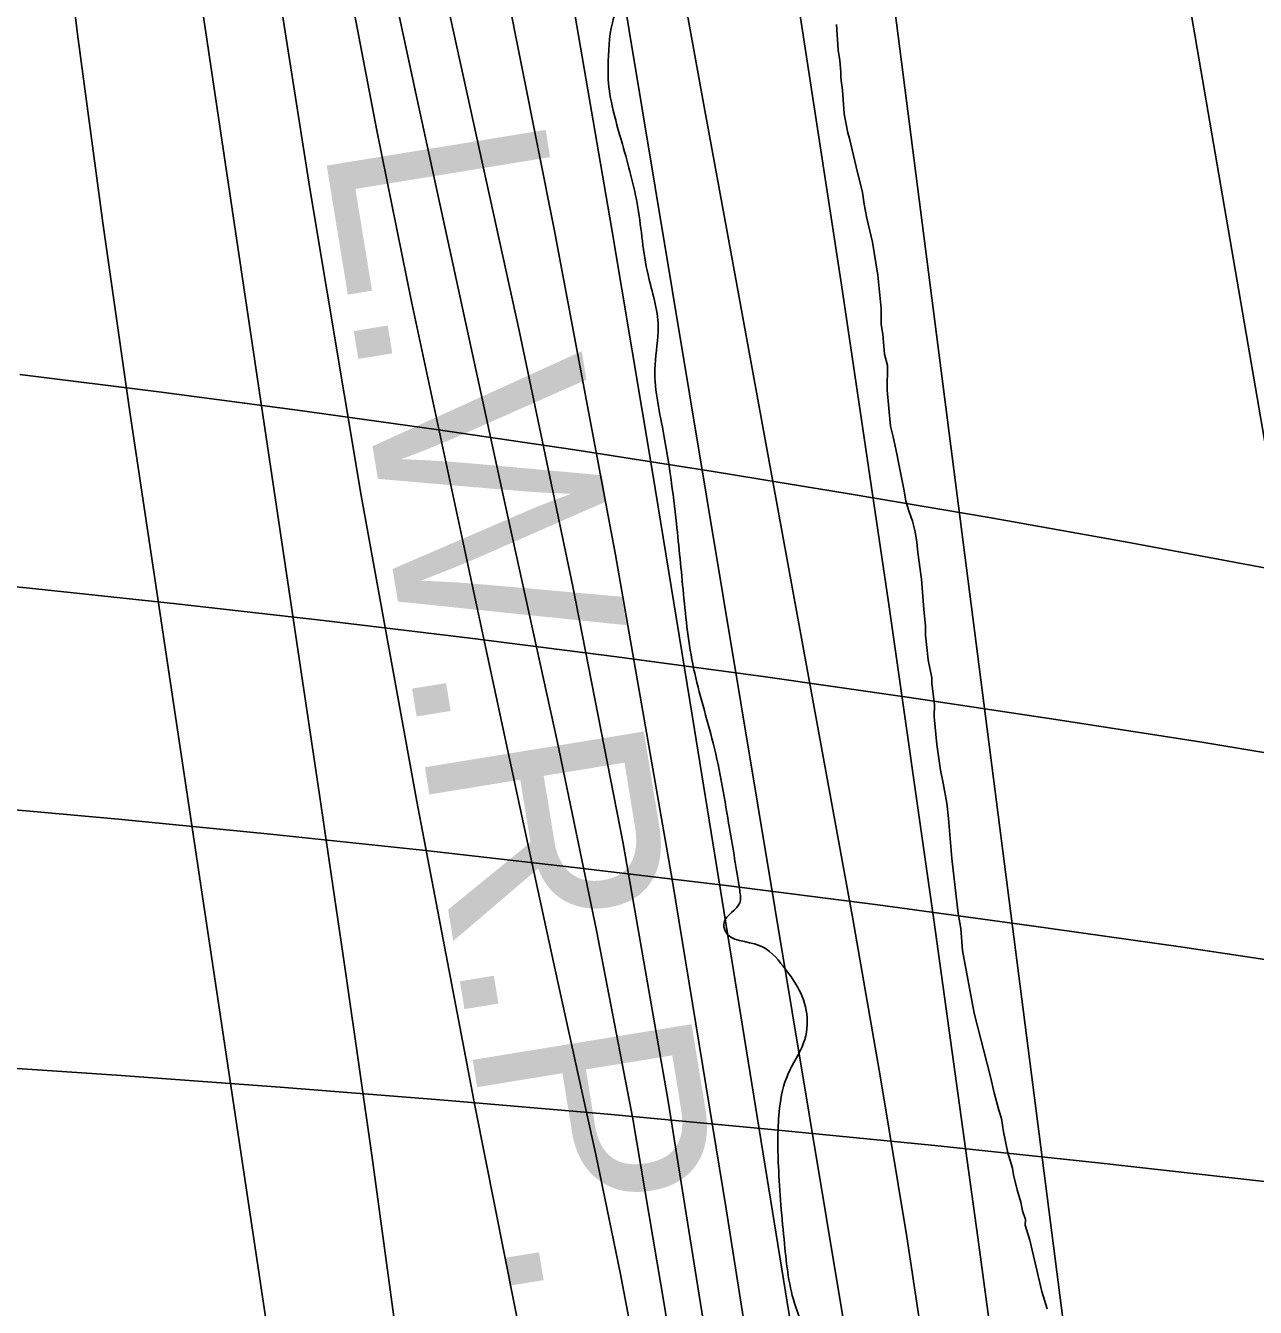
# Model space of a CAD drawing. Extents: x 3313447 to 3351316, y 703786 to 729172.
# Drawn here: x 3324636.9 to 3325097.1, y 726405.5 to 726885.2 of the extents above; entities that cross this region are included whole.
import ezdxf

# ---------------------------------------------------------------- set-up
doc = ezdxf.new("R2010")
doc.units = 0
for name, color, linetype in [('V-RIVR-EDGE', 7, 'Continuous'), ('V-SITE-VEGE', 7, 'Continuous'), ('V-TOPO-DPTH', 7, 'Continuous'), ('V-TOPO-MAJR', 7, 'Continuous'), ('V-TOPO-MINR', 7, 'Continuous'), ('V-TOPO-WATR', 7, 'Continuous'), ('V-TOPO-WATR-IDEN', 7, 'Continuous'), ('V-UTIL-LINE', 7, 'Continuous')]:
    doc.layers.add(name, color=color, linetype=linetype)

msp = doc.modelspace()

# ---------------------------------------------------------------- linework, layer by layer
at = {"layer": 'V-RIVR-EDGE'}
msp.add_spline([(3325128.87, 723979.74), (3325130.86, 724002.62), (3325129.36, 724023.95), (3325130.2, 724049.16), (3325132.57, 724063.89), (3325132.59, 724075.13), (3325133.05, 724103.44), (3325133.48, 724121.67), (3325133.91, 724137.18), (3325133.21, 724168.98), (3325130.96, 724198.07), (3325127.51, 724215.53), (3325123.67, 724232.22), (3325122.55, 724248.12), (3325122.61, 724270.61), (3325119.95, 724295.82), (3325118.07, 724318.71), (3325113.49, 724348.19), (3325109.62, 724353.24), (3325108.47, 724357.13), (3325113.52, 724362.15), (3325113.54, 724367.58), (3325107.79, 724394.74), (3325101.65, 724423.46), (3325093.21, 724459.16), (3325088.22, 724479.72), (3325085.57, 724505.32), (3325081.83, 724561.56), (3325078.43, 724596.09), (3325065.73, 724636.45), (3325059.19, 724658.57), (3325056.89, 724670.99), (3325053.43, 724682.24), (3325053.46, 724693.87), (3325057.76, 724707.44), (3325061.28, 724721.78), (3325070.21, 724724.08), (3325076.03, 724725.62), (3325080.31, 724732.98), (3325086.54, 724740.33), (3325091.62, 724755.83), (3325097.48, 724775.2), (3325101.02, 724793.03), (3325102.29, 724836.47), (3325108.59, 724877.17), (3325112.52, 724897.71), (3325114.88, 724911.28), (3325115.31, 724927.18), (3325108.05, 724971.79), (3325103.09, 725004.38), (3325096.97, 725038.52), (3325094.7, 725060.63), (3325092.8, 725076.15), (3325091.36, 725123.08), (3325085.2, 725138.22), (3325079.8, 725152.58), (3325077.53, 725173.14), (3325077.94, 725185.16), (3325081.46, 725196.01), (3325081.87, 725202.99), (3325081.52, 725221.6), (3325081.56, 725235.18), (3325076.93, 725247.6), (3325076.95, 725255.74), (3325073.9, 725274.36), (3325073.56, 725294.14), (3325072.8, 725300.35), (3325066.61, 725305.02), (3325061.57, 725307.36), (3325056.93, 725312.41), (3325056.16, 725315.52), (3325058.89, 725319.77), (3325063.16, 725321.7), (3325064.33, 725325.97), (3325062.41, 725333.34), (3325051.96, 725343.45), (3325044.62, 725354.32), (3325040.39, 725367.91), (3325037.73, 725388.47), (3325034.69, 725415.23), (3325032.81, 725437.34), (3325028.98, 725457.52), (3325022.42, 725471.88), (3325019.34, 725480.81), (3325019.76, 725495.16), (3325021.34, 725506.4), (3325027.58, 725521.51), (3325028.39, 725531.59), (3325027.65, 725549.82), (3325028.07, 725560.68), (3325030.05, 725576.96), (3325030.08, 725587.82), (3325026.6, 725594.81), (3325021.19, 725600.64), (3325015.79, 725611.9), (3325011.95, 725627.42), (3325013.54, 725643.31), (3325023.68, 725668.5), (3325024.5, 725685.17), (3325023.37, 725697.2), (3325016.8, 725707.68), (3324999.38, 725722.07), (3324999.41, 725730.99), (3325002.15, 725743.01), (3325009.93, 725753.85), (3325016.55, 725764.3), (3325016.96, 725772.06), (3325016.99, 725783.3), (3325013.15, 725802.31), (3325012.8, 725817.05), (3325005.46, 725827.93), (3325004.7, 725833.75), (3325008.98, 725840.72), (3325012.11, 725849.63), (3325012.14, 725863.2), (3325003.65, 725879.9), (3324999.04, 725896.59), (3325000.61, 725905.5), (3325006.06, 725911.31), (3325008.78, 725917.12), (3325006.12, 725937.29), (3325004.99, 725950.09), (3325001.13, 725959.4), (3325001.15, 725965.22), (3325001.18, 725978.41), (3325005.09, 725992.36), (3325004.34, 726001.28), (3324992.73, 726012.55), (3324990.42, 726019.15), (3324986.56, 726026.14), (3324982.31, 726030.03), (3324979.62, 726042.84), (3324975.01, 726059.13), (3324969.23, 726074.27), (3324966.94, 726089.4), (3324966.61, 726112.67), (3324968.99, 726135.55), (3324970.94, 726137.48), (3324975.98, 726139.02), (3324973.68, 726149.88), (3324968.29, 726163.86), (3324967.16, 726178.6), (3324967.18, 726188.29), (3324970.31, 726198.76), (3324976.55, 726212.7), (3324976.18, 726217.74), (3324970.77, 726224.74), (3324957.61, 726236.79), (3324946.4, 726251.17), (3324941.4, 726267.47), (3324940.65, 726280.27), (3324944.57, 726295.38), (3324950.04, 726310.49), (3324952.41, 726330.26), (3324947.44, 726358.2), (3324938.56, 726373.35), (3324932.39, 726388.48), (3324925.06, 726405.57), (3324920.86, 726429.23), (3324918.6, 726458.32), (3324919.04, 726480.04), (3324922.18, 726492.83), (3324928.02, 726504.45), (3324929.21, 726515.3), (3324925.75, 726525.4), (3324920.34, 726533.17), (3324911.44, 726540.94), (3324898.65, 726546.4), (3324898.27, 726549.51), (3324904.11, 726556.86), (3324904.12, 726561.51), (3324900.3, 726584.79), (3324894.17, 726616.61), (3324886.87, 726644.55), (3324883.07, 726672.48), (3324880.42, 726698.86), (3324875.46, 726733.38), (3324872.42, 726758.21), (3324873.62, 726772.56), (3324869.79, 726791.95), (3324865.97, 726817.17), (3324860.21, 726840.84), (3324856.37, 726855.2), (3324854.85, 726866.45), (3324854.86, 726869.94), (3324856.45, 726886.22), (3324861.93, 726906.38), (3324860.41, 726921.12), (3324853.87, 726943.24), (3324847.71, 726958.38), (3324847.71, 726960.32), (3324853.93, 726966.12), (3324853.94, 726970.77), (3324846.22, 726982.81), (3324842.36, 726990.97), (3324841.61, 727000.66), (3324840.46, 727006.09), (3324839.31, 727011.91), (3324833.89, 727017.36), (3324828.47, 727018.53), (3324827.31, 727023.58), (3324828.12, 727034.05), (3324830.45, 727038.31), (3324835.16, 727060.79), (3324840.61, 727066.2), (3324842.18, 727073.96), (3324840.66, 727089.47), (3324833.35, 727110.43), (3324827.58, 727129.45), (3324826.81, 727134.88), (3324828.77, 727139.92), (3324829.55, 727143.4), (3324829.57, 727149.61), (3324828.44, 727167.06), (3324824.98, 727178.32), (3324821.51, 727187.25), (3324811.84, 727196.19), (3324806.43, 727205.12), (3324802.59, 727217.93), (3324797.62, 727246.64), (3324789.21, 727297.46), (3324787.34, 727325.78), (3324787.03, 727354.86), (3324786.03, 727361.49)], degree=3, dxfattribs=at)
at = {"layer": 'V-SITE-VEGE'}
for points in [[(3324961.58, 726731.34), (3324960.56, 726735.26), (3324959.26, 726748.76), (3324959.35, 726757.99), (3324958.33, 726762.26), (3324957.69, 726769.72), (3324957.01, 726773.28), (3324957.07, 726779.31), (3324955.77, 726791.74), (3324955.1, 726796.37), (3324953.75, 726804.19), (3324951.71, 726813.08), (3324950.69, 726818.42), (3324950.02, 726822.68), (3324947.63, 726832.29), (3324945.25, 726842.96), (3324944.56, 726845.09), (3324943.2, 726852.21), (3324942.58, 726861.09), (3324941.91, 726865.71), (3324941.93, 726867.84), (3324941.61, 726872.1), (3324940.94, 726876.01), (3324940.32, 726885.6)], [(3325019.2, 726404.95), (3325017.13, 726411.35), (3325012.7, 726430.57), (3325010.98, 726436.26), (3325011, 726438.39), (3325009.96, 726441.59), (3325009.28, 726444.79), (3325007.91, 726449.42), (3325006.54, 726455.11), (3325006.21, 726457.6), (3325004.49, 726463.3), (3325002.79, 726471.12), (3325002.12, 726476.1), (3325001.09, 726479.3), (3324999.38, 726485.71), (3324998.01, 726491.75), (3324991.85, 726515.6), (3324987.46, 726539.07), (3324986.82, 726547.24), (3324985.81, 726552.93), (3324983.52, 726573.53), (3324982.24, 726588.45), (3324981.59, 726594.14), (3324980.24, 726601.61), (3324979.22, 726606.59), (3324977.89, 726616.18), (3324976.92, 726626.49), (3324976.97, 726631.1), (3324975.98, 726638.92), (3324976, 726641.05), (3324974.64, 726647.81), (3324973.66, 726657.04), (3324973.69, 726660.59), (3324973.04, 726666.63), (3324972.08, 726678), (3324970.76, 726687.95), (3324970.44, 726691.86), (3324969.77, 726695.77), (3324968.74, 726699.69), (3324967.35, 726703.6), (3324966.33, 726707.16), (3324965.65, 726711.08), (3324963.62, 726721.03), (3324962.94, 726724.94), (3324961.58, 726731.34)]]:
    msp.add_lwpolyline(points, dxfattribs=at)
at = {"layer": 'V-TOPO-DPTH'}
for points in [[(3324674.27, 727084.41), (3324746.92, 726597.31), (3324756.84, 726529.48), (3324766.51, 726461.62), (3324775.79, 726393.7), (3324784.81, 726325.74), (3324798.96, 726216.81), (3324800.56, 726203.28), (3324801.95, 726189.73), (3324803.02, 726176.15), (3324803.89, 726162.55), (3324832.27, 725615.79)], [(3324832.27, 725615.79), (3324803.89, 726162.55), (3324803.02, 726176.15), (3324801.95, 726189.73), (3324800.56, 726203.28), (3324798.96, 726216.81), (3324784.81, 726325.74), (3324775.79, 726393.7), (3324766.51, 726461.62), (3324756.84, 726529.48), (3324746.92, 726597.31), (3324674.27, 727084.41)], [(3324773.84, 726988.71), (3324821.63, 726771.12), (3324841.69, 726675.22), (3324860.45, 726579.08), (3324877.28, 726482.59), (3324892.82, 726385.85), (3324915.01, 726238.29), (3324918.3, 726215.13), (3324921.35, 726191.94), (3324924.02, 726168.71), (3324926.45, 726145.45), (3324938.28, 726022.61), (3324946.15, 725937.88)], [(3324773.84, 726988.71), (3324821.63, 726771.12), (3324841.69, 726675.22), (3324860.45, 726579.08), (3324877.28, 726482.59), (3324892.82, 726385.85), (3324915.01, 726238.29), (3324918.3, 726215.13), (3324921.35, 726191.94), (3324924.02, 726168.71), (3324926.45, 726145.45), (3324938.28, 726022.61), (3324946.15, 725937.88)], [(3324903.25, 725483.45), (3324872.94, 726098.1), (3324871.95, 726113.74), (3324870.67, 726129.36), (3324868.94, 726144.93), (3324866.93, 726160.47), (3324864.57, 726175.98), (3324862.05, 726191.45), (3324859.28, 726206.88), (3324856.35, 726222.29), (3324805.16, 726480.35), (3324783.29, 726594.75), (3324762.49, 726709.34), (3324743.28, 726824.2), (3324725.14, 726939.25)], [(3324903.25, 725483.45), (3324872.94, 726098.1), (3324871.95, 726113.74), (3324870.67, 726129.36), (3324868.94, 726144.93), (3324866.93, 726160.47), (3324864.57, 726175.98), (3324862.05, 726191.45), (3324859.28, 726206.88), (3324856.35, 726222.29), (3324805.16, 726480.35), (3324783.29, 726594.75), (3324762.49, 726709.34), (3324743.28, 726824.2), (3324725.14, 726939.25)], [(3324931.76, 725702.87), (3324895.59, 726173.04), (3324894.78, 726182.49), (3324893.87, 726191.91), (3324892.79, 726201.33), (3324891.61, 726210.73), (3324881.97, 726282.61), (3324875.33, 726327.85), (3324867.95, 726372.95), (3324859.46, 726417.87), (3324850.23, 726462.64), (3324846.65, 726478.98), (3324835.11, 726531.84), (3324823.63, 726584.71), (3324812.22, 726637.59), (3324800.87, 726690.49), (3324781.44, 726781.32), (3324768.3, 726845.89), (3324756.01, 726910.62)], [(3324756.01, 726910.62), (3324768.3, 726845.89), (3324781.44, 726781.32), (3324800.87, 726690.49), (3324812.22, 726637.59), (3324823.63, 726584.71), (3324835.11, 726531.84), (3324846.65, 726478.98), (3324850.23, 726462.64), (3324859.46, 726417.87), (3324867.95, 726372.95), (3324875.33, 726327.85), (3324881.97, 726282.61), (3324891.61, 726210.73), (3324892.79, 726201.33), (3324893.87, 726191.91), (3324894.78, 726182.49), (3324895.59, 726173.04), (3324931.76, 725702.87)], [(3325022.87, 725467.28), (3324973.42, 726035.26), (3324971.02, 726061.45), (3324968.48, 726087.61), (3324965.7, 726113.76), (3324962.78, 726139.89), (3324959.56, 726165.98), (3324956.12, 726192.04), (3324952.33, 726218.05), (3324948.31, 726244.03), (3324886.5, 726626.37), (3324871.47, 726718.05), (3324856.14, 726809.68), (3324840.39, 726901.23)], [(3324840.39, 726901.23), (3324856.14, 726809.68), (3324871.47, 726718.05), (3324886.5, 726626.37), (3324948.31, 726244.03), (3324952.33, 726218.05), (3324956.12, 726192.04), (3324959.56, 726165.98), (3324962.78, 726139.89), (3324965.7, 726113.76), (3324968.48, 726087.61), (3324971.02, 726061.45), (3324973.42, 726035.26), (3325022.87, 725467.28)], [(3325116.62, 724677.97), (3325077.58, 725361.22), (3325076.13, 725385.02), (3325074.55, 725408.8), (3325072.79, 725432.58), (3325070.91, 725456.34), (3325061.14, 725574.1), (3325054.02, 725656.71), (3325046.55, 725739.29), (3325038.57, 725821.83), (3325030.23, 725904.33), (3325002.74, 726168.09), (3325001.39, 726180.49), (3324999.97, 726192.87), (3324998.44, 726205.25), (3324996.84, 726217.61), (3324984.12, 726312.52), (3324975.68, 726372.26), (3324966.67, 726431.92), (3324956.81, 726491.44), (3324946.38, 726550.87), (3324899.37, 726807.96), (3324890.83, 726854.79), (3324882.32, 726901.62)]]:
    msp.add_lwpolyline(points, dxfattribs=at)
at = {"layer": 'V-TOPO-MAJR'}
for points in [[(3325217.91, 724582.34), (3325187.9, 725371.52), (3325187.23, 725391.9), (3325186.7, 725412.28), (3325186.39, 725432.67), (3325186.23, 725453.06), (3325184.66, 725986.93), (3325184.51, 726022.15), (3325184.3, 726057.36), (3325183.99, 726092.58), (3325183.61, 726127.79), (3325182.86, 726190.59), (3325182.77, 726194.41), (3325182.63, 726198.22), (3325182.41, 726202.02), (3325182.14, 726205.83), (3325176.8, 726270.26), (3325173.28, 726306.21), (3325023.56, 727177.91)], [(3324771.11, 724607.35), (3324772.46, 724758.37), (3324773.12, 724860.16), (3324773.44, 724961.95), (3324773.25, 725063.74), (3324772.73, 725165.54), (3324771.36, 725343.01), (3324771.16, 725371.2), (3324770.96, 725399.4), (3324770.79, 725427.6), (3324756.17, 725543.57), (3324767.78, 725996.44), (3324767.31, 726028.42), (3324766.43, 726060.38), (3324764.95, 726092.32), (3324763.07, 726124.24), (3324760.5, 726156.11), (3324757.42, 726187.92), (3324753.57, 726219.65), (3324749.22, 726251.33), (3324675.86, 726740.71), (3324665.76, 726811.33), (3324656.32, 726882.04), (3324647.84, 726952.87)]]:
    msp.add_lwpolyline(points, dxfattribs=at)
at = {"layer": 'V-TOPO-MINR'}
for points in [[(3324674.27, 727084.41), (3324746.92, 726597.31), (3324756.84, 726529.48), (3324766.51, 726461.62), (3324775.79, 726393.7), (3324784.81, 726325.74), (3324798.96, 726216.81), (3324800.56, 726203.28), (3324801.95, 726189.73), (3324803.02, 726176.15), (3324803.89, 726162.55), (3324832.27, 725615.79)], [(3324946.15, 725937.88), (3324938.28, 726022.61), (3324926.45, 726145.45), (3324924.02, 726168.71), (3324921.35, 726191.94), (3324918.3, 726215.13), (3324915.01, 726238.29), (3324892.82, 726385.85), (3324877.28, 726482.59), (3324860.45, 726579.08), (3324841.69, 726675.22), (3324821.63, 726771.12), (3324773.84, 726988.71)], [(3325029.2, 725662.57), (3324976.96, 726190.64), (3324976.7, 726193), (3324976.6, 726193.79), (3324975.77, 726200.25), (3324975.24, 726204.27), (3324974.67, 726208.28), (3324974.07, 726212.29), (3324973.44, 726216.29), (3324970.58, 726233.8), (3324968.5, 726246.55), (3324966.4, 726259.3), (3324964.3, 726272.05), (3324962.19, 726284.79), (3324872.44, 726824.73), (3324862.74, 726883.43), (3324853.11, 726942.14)], [(3324903.25, 725483.45), (3324872.94, 726098.1), (3324871.95, 726113.74), (3324870.67, 726129.36), (3324868.94, 726144.93), (3324866.93, 726160.47), (3324864.57, 726175.98), (3324862.05, 726191.45), (3324859.28, 726206.88), (3324856.35, 726222.29), (3324805.16, 726480.35), (3324783.29, 726594.75), (3324762.49, 726709.34), (3324743.28, 726824.2), (3324725.14, 726939.25)], [(3324966, 725917.03), (3324961.1, 725972.09), (3324955.77, 726027.12), (3324950.14, 726082.11), (3324945.14, 726129.15), (3324941.56, 726160.57), (3324937.67, 726191.96), (3324933.3, 726223.29), (3324928.62, 726254.57), (3324899.06, 726442.41), (3324878.92, 726564.84), (3324857.63, 726687.07), (3324834.64, 726808.99), (3324810.51, 726930.7)], [(3325093.26, 725840.38), (3325075.09, 725990.13), (3325071.02, 726024.15), (3325067, 726058.19), (3325063.09, 726092.23), (3325059.24, 726126.28), (3325055.36, 726160.33), (3325051.36, 726194.36), (3325047.19, 726228.37), (3325042.91, 726262.37), (3324965.91, 726861.94), (3324959.04, 726915.55)], [(3324931.76, 725702.87), (3324895.59, 726173.04), (3324894.78, 726182.49), (3324893.87, 726191.91), (3324892.79, 726201.33), (3324891.61, 726210.73), (3324881.97, 726282.61), (3324875.33, 726327.85), (3324867.95, 726372.95), (3324859.46, 726417.87), (3324850.23, 726462.64), (3324846.65, 726478.98), (3324835.11, 726531.84), (3324823.63, 726584.71), (3324812.22, 726637.59), (3324800.87, 726690.49), (3324781.44, 726781.32), (3324768.3, 726845.89), (3324756.01, 726910.62)], [(3324933.08, 725892.71), (3324909.96, 726160.07), (3324908.45, 726176.01), (3324906.77, 726191.93), (3324904.82, 726207.82), (3324902.7, 726223.69), (3324886.97, 726334.23), (3324876.06, 726405.21), (3324864.1, 726476.01), (3324850.56, 726546.51), (3324835.96, 726616.83), (3324816.4, 726705.99), (3324805.36, 726756.5), (3324794.37, 726807.02), (3324783.45, 726857.56), (3324772.59, 726908.11)], [(3325056.58, 725899.46), (3325049.03, 725973.03), (3325041.24, 726046.57), (3325030.7, 726143.82), (3325027.9, 726168.71), (3325024.98, 726193.59), (3325021.85, 726218.44), (3325018.6, 726243.28), (3324993.17, 726431.63), (3324976.74, 726550.57), (3324959.81, 726669.45), (3324942.15, 726788.21), (3324924, 726906.91)], [(3325116.62, 724677.97), (3325077.58, 725361.22), (3325076.13, 725385.02), (3325074.55, 725408.8), (3325072.79, 725432.58), (3325070.91, 725456.34), (3325061.14, 725574.1), (3325054.02, 725656.71), (3325046.55, 725739.29), (3325038.57, 725821.83), (3325030.23, 725904.33), (3325002.74, 726168.09), (3325001.39, 726180.49), (3324999.97, 726192.87), (3324998.44, 726205.25), (3324996.84, 726217.61), (3324984.12, 726312.52), (3324975.68, 726372.26), (3324966.67, 726431.92), (3324956.81, 726491.44), (3324946.38, 726550.87), (3324899.37, 726807.96), (3324890.83, 726854.79), (3324882.32, 726901.62)]]:
    msp.add_lwpolyline(points, dxfattribs=at)
at = {"layer": 'V-TOPO-WATR'}
msp.add_lwpolyline([(3325022.87, 725467.28), (3324973.42, 726035.26), (3324971.02, 726061.45), (3324968.48, 726087.61), (3324965.7, 726113.76), (3324962.78, 726139.89), (3324959.56, 726165.98), (3324956.12, 726192.04), (3324952.33, 726218.05), (3324948.31, 726244.03), (3324886.5, 726626.37), (3324871.47, 726718.05), (3324856.14, 726809.68), (3324840.39, 726901.23)], dxfattribs=at)
at = {"layer": 'V-UTIL-LINE'}
for points in [[(3324634.77, 726754.56), (3324686.75, 726748.11), (3324738.69, 726741.26), (3324790.57, 726734.01), (3324842.39, 726726.37), (3324894.15, 726718.33), (3324945.85, 726709.89), (3324997.49, 726701.06), (3325049.05, 726691.83), (3325100.54, 726682.2), (3325151.96, 726672.18), (3325203.29, 726661.76), (3325254.55, 726650.95), (3325305.72, 726639.75), (3325356.81, 726628.15)], [(3324583.36, 726680), (3324638.4, 726674.6), (3324693.4, 726668.79), (3324748.35, 726662.58), (3324803.25, 726655.98), (3324858.11, 726648.97), (3324912.92, 726641.57), (3324967.66, 726633.76), (3325022.35, 726625.55), (3325076.98, 726616.95), (3325131.55, 726607.95), (3325186.04, 726598.55), (3325240.47, 726588.76), (3325294.83, 726578.57)], [(3324614.73, 726593.35), (3324671.67, 726588.16), (3324728.57, 726582.56), (3324785.43, 726576.55), (3324842.25, 726570.13), (3324899.02, 726563.31), (3324955.74, 726556.08), (3325012.4, 726548.44), (3325069.01, 726540.4), (3325125.56, 726531.96), (3325182.05, 726523.11), (3325238.47, 726513.85), (3325294.83, 726504.19)], [(3324609.52, 726496.44), (3324670.87, 726492.36), (3324732.19, 726487.89), (3324793.49, 726483.03), (3324854.75, 726477.76), (3324915.97, 726472.1), (3324977.16, 726466.04), (3325038.3, 726459.59), (3325099.4, 726452.74), (3325160.46, 726445.49), (3325221.47, 726437.85), (3325282.43, 726429.81)]]:
    msp.add_lwpolyline(points, dxfattribs=at)

# ---------------------------------------------------------------- texts
at = {"layer": 'V-TOPO-WATR-IDEN'}
msp.add_text('L.W.R.P.', height=83, rotation=279.2673, dxfattribs=at).set_placement((3324748.1, 726841.8))

doc.saveas('drawing.dxf')
